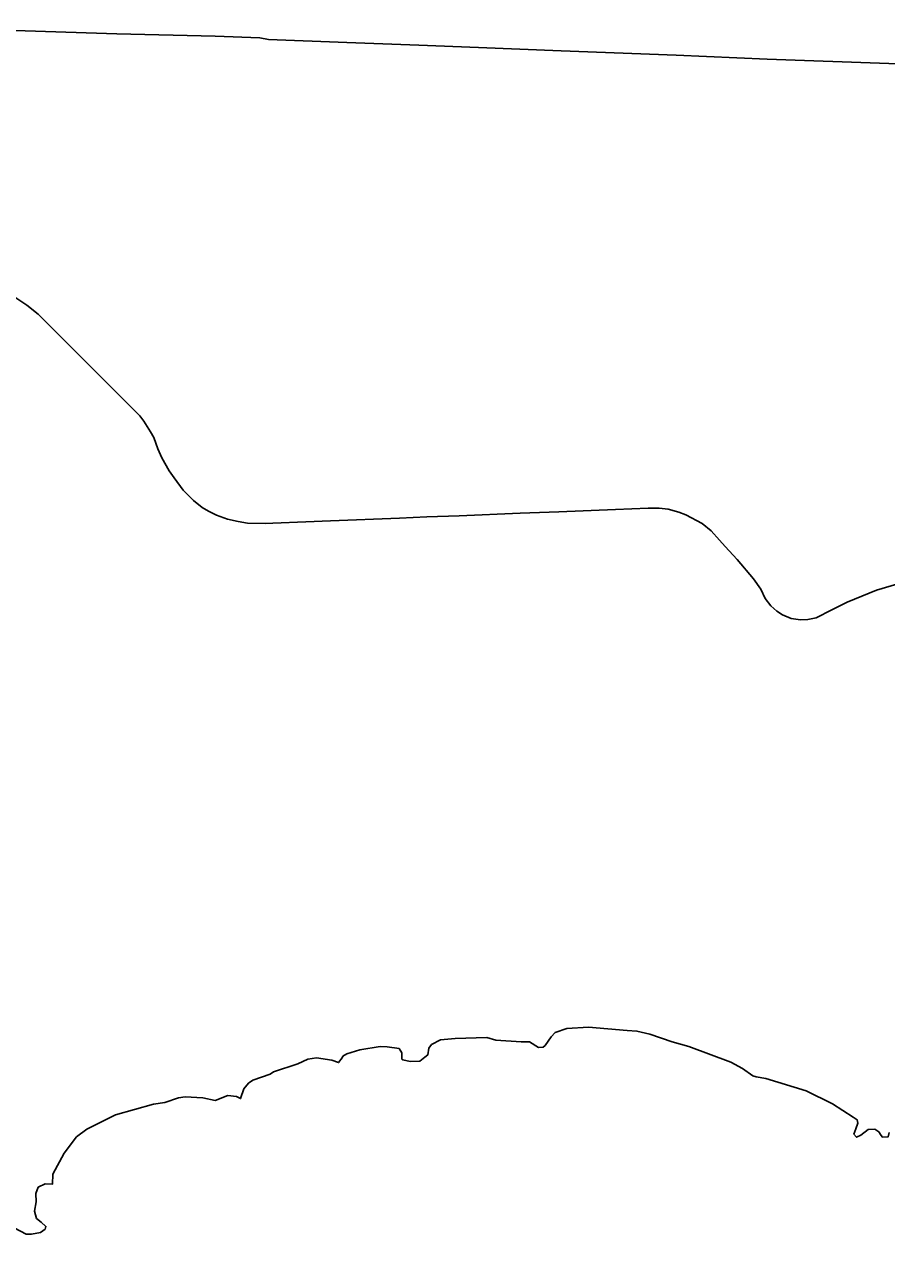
# Model space of a CAD drawing. Extents: x 0 to 2603, y -226 to 830.
# Drawn here: x 212.77 to 217.02, y 522.64 to 528.62 of the extents above; entities that cross this region are included whole.
import ezdxf

# ---------------------------------------------------------------- set-up
doc = ezdxf.new("R2010")
doc.units = 0
for name, color, linetype in [('CT_TSH_Map_Interstate_Roads', 7, 'Continuous'), ('CT_TSH_Map_Town_Limits', 7, 'Continuous'), ('CT_TSH_Map_US_and_State_Routes', 7, 'Continuous')]:
    doc.layers.add(name, color=color, linetype=linetype)

msp = doc.modelspace()

# ---------------------------------------------------------------- linework, layer by layer
at = {"layer": 'CT_TSH_Map_Interstate_Roads'}
for points in [[(211.8377, 528.6181), (211.8671, 528.6083), (212.2301, 528.5994), (212.7762, 528.5854), (213.2285, 528.5716), (213.7125, 528.5594), (213.9337, 528.5505)], [(213.9337, 528.5505), (213.9766, 528.5429), (214.3622, 528.5285), (214.718, 528.515)], [(214.718, 528.515), (215.0112, 528.5031)], [(215.0112, 528.5031), (215.4188, 528.4879), (215.9861, 528.4652), (216.4344, 528.4467)], [(216.4344, 528.4467), (217.0349, 528.4247), (217.3506, 528.4176)]]:
    msp.add_lwpolyline(points, dxfattribs=at)
at = {"layer": 'CT_TSH_Map_Town_Limits'}
for points in [[(214.7461, 523.5252), (214.7615, 523.5368), (214.7666, 523.5691), (214.7795, 523.5871), (214.8245, 523.6103), (214.8964, 523.6169), (215.0523, 523.6224), (215.0973, 523.6097), (215.2223, 523.6009), (215.2622, 523.6009), (215.3072, 523.5727), (215.3304, 523.5754), (215.3408, 523.5832), (215.3703, 523.6257), (215.3895, 523.6464), (215.4474, 523.667), (215.5542, 523.6725), (215.7447, 523.6573), (215.7924, 523.6536), (215.8555, 523.6384), (215.9663, 523.6012), (216.0487, 523.5782), (216.2549, 523.5), (216.3129, 523.4694), (216.3632, 523.4333)], [(214.2878, 523.51), (214.3213, 523.4986), (214.3393, 523.5218), (214.3431, 523.5308)], [(214.3431, 523.5308), (214.3624, 523.5424), (214.4267, 523.5619), (214.5258, 523.5775), (214.5619, 523.5763)], [(214.5619, 523.5763), (214.6199, 523.5675), (214.634, 523.5469), (214.6341, 523.516), (214.638, 523.5122)], [(214.638, 523.5122), (214.6741, 523.5045), (214.7217, 523.5059), (214.7461, 523.5252)], [(214.1204, 523.4922), (214.0007, 523.4536), (213.9839, 523.442), (213.899, 523.4123), (213.8771, 523.3968)], [(214.1204, 523.4922), (214.1707, 523.5162), (214.2131, 523.5215), (214.2878, 523.51)], [(216.3632, 523.4333), (216.3799, 523.4283), (216.4275, 523.4207), (216.626, 523.3593), (216.7561, 523.2953), (216.858, 523.2297)], [(213.8771, 523.3968), (213.8553, 523.3685), (213.8386, 523.3209), (213.818, 523.3312), (213.7755, 523.3363), (213.7137, 523.3117)], [(213.7137, 523.3117), (213.6518, 523.3245), (213.5656, 523.3297), (213.5321, 523.3245), (213.4652, 523.3013), (213.4086, 523.2935), (213.222, 523.2406), (213.0804, 523.1697), (213.0303, 523.1323), (212.9685, 523.0524), (212.9132, 522.9481), (212.912, 522.8993), (212.8747, 522.9005), (212.8411, 522.8837), (212.8296, 522.8528), (212.8309, 522.8116), (212.8232, 522.7653), (212.8322, 522.7305)], [(216.858, 523.2297), (216.8774, 523.217), (216.8812, 523.2002), (216.8722, 523.1718), (216.862, 523.1449), (216.8749, 523.1307), (216.8955, 523.1409), (216.9327, 523.1681), (216.965, 523.1695), (216.9855, 523.1567), (216.9959, 523.1399)], [(216.9959, 523.1399), (217.0024, 523.1309), (217.0307, 523.1323), (217.0358, 523.1542)], [(212.8322, 522.7305), (212.8554, 522.7125), (212.8786, 522.6906), (212.876, 522.6777), (212.8529, 522.661), (212.8078, 522.6532), (212.7809, 522.6533), (212.7229, 522.6841), (212.6494, 522.697), (212.6237, 522.6981), (212.5967, 522.6931), (212.4422, 522.635)]]:
    msp.add_lwpolyline(points, dxfattribs=at)
at = {"layer": 'CT_TSH_Map_US_and_State_Routes'}
for points in [[(212.7212, 527.2755), (212.7844, 527.2336), (212.8399, 527.1883)], [(212.8399, 527.1883), (213.2909, 526.7379), (213.3418, 526.6876), (213.362, 526.6611)], [(213.362, 526.6611), (213.3941, 526.6093), (213.4101, 526.5802), (213.4298, 526.5241), (213.451, 526.4796)], [(213.451, 526.4796), (213.4871, 526.416), (213.5103, 526.381), (213.5562, 526.3214), (213.6064, 526.2704), (213.649, 526.2356), (213.6796, 526.2174), (213.7196, 526.1978)], [(215.2168, 526.2074), (215.4078, 526.2148)], [(215.4078, 526.2148), (215.6862, 526.2256), (215.8477, 526.2329), (215.9015, 526.232), (215.9471, 526.2274), (215.9991, 526.2128), (216.0338, 526.2001), (216.114, 526.1572), (216.1578, 526.1206), (216.1998, 526.075), (216.2267, 526.0432), (216.2872, 525.9792)], [(213.7196, 526.1978), (213.7741, 526.1784)], [(213.7741, 526.1784), (213.8265, 526.1665), (213.8731, 526.1577), (213.9611, 526.157), (213.9971, 526.1588)], [(213.9971, 526.1588), (214.1607, 526.1651)], [(214.1607, 526.1651), (214.2825, 526.1701)], [(214.2825, 526.1701), (214.6224, 526.1833)], [(214.6224, 526.1833), (214.7562, 526.1891)], [(214.7562, 526.1891), (214.9163, 526.195)], [(214.9163, 526.195), (215.2168, 526.2074)], [(216.2872, 525.9792), (216.3673, 525.8844), (216.4024, 525.8323), (216.4237, 525.7876), (216.4524, 525.7504), (216.4821, 525.7238), (216.5098, 525.7057), (216.5534, 525.6887), (216.598, 525.6823), (216.6341, 525.6834), (216.6766, 525.6919), (216.7532, 525.7312), (216.8286, 525.7685), (216.9735, 525.8283), (217.0897, 525.8626)]]:
    msp.add_lwpolyline(points, dxfattribs=at)

doc.saveas('drawing.dxf')
